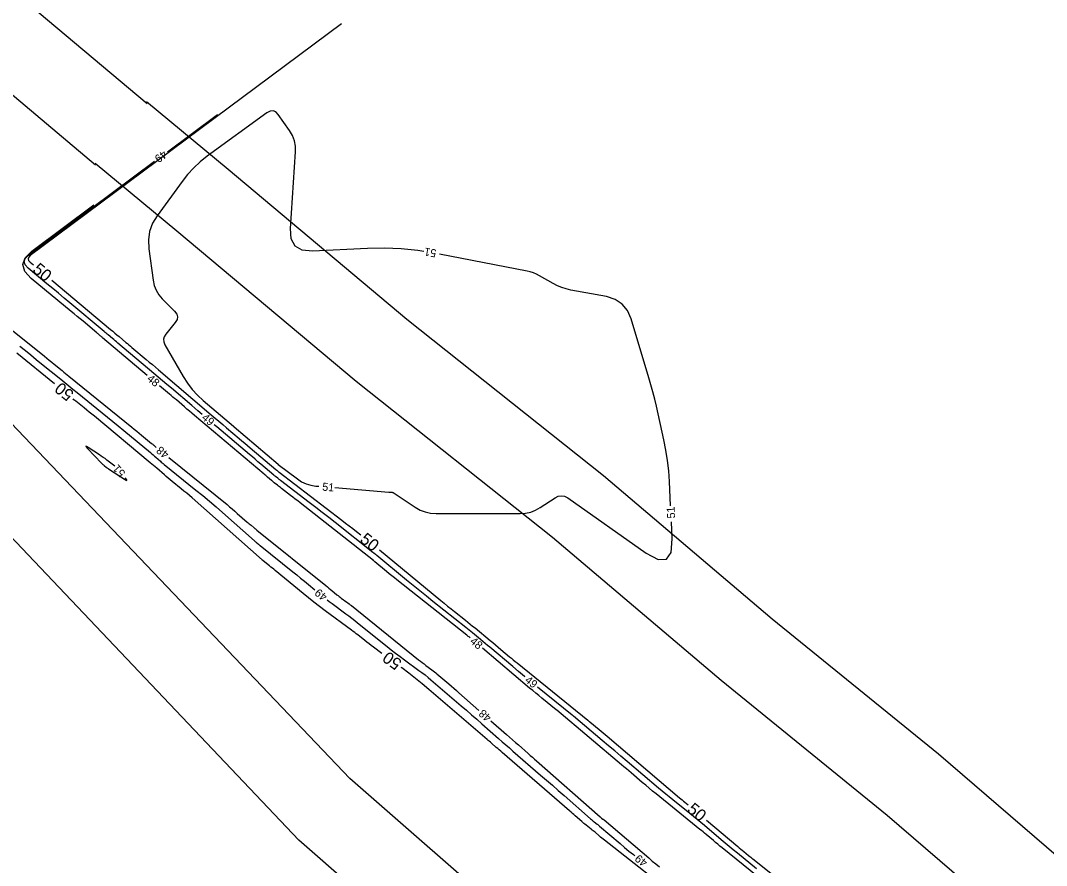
# Model space of a CAD drawing. Extents: x 2384780 to 2405861, y 547869 to 573706.
# Drawn here: x 2391864.9 to 2392121.2, y 553578.8 to 553789.9 of the extents above; entities that cross this region are included whole.
import ezdxf

# ---------------------------------------------------------------- set-up
doc = ezdxf.new("R2010")
doc.units = 0
for name, color, linetype in [('Old_Level_60', 7, 'Continuous'), ('Old_Level_61', 7, 'Continuous'), ('Prop Buffer Zone 1', 7, 'Continuous'), ('Prop Buffer Zone 2', 7, 'Continuous')]:
    doc.layers.add(name, color=color, linetype=linetype)

msp = doc.modelspace()

# ---------------------------------------------------------------- linework, layer by layer
at = {"layer": 'Old_Level_60'}
for points in [[(2391901.56425, 553757.09275), (2391914.097, 553766.4235)], [(2391965.60625, 553732.162), (2391964.1365, 553732.4005), (2391959.96425, 553732.82475), (2391955.774, 553732.99925), (2391951.566, 553732.924), (2391937.79075, 553732.27025), (2391935.2325, 553732.51625), (2391933.46175, 553733.5345), (2391932.4785, 553735.32475), (2391932.2825, 553737.88725), (2391933.56675, 553757.044), (2391933.5465, 553758.4885), (2391933.28775, 553759.86575), (2391932.79075, 553761.17625), (2391932.055, 553762.4195), (2391929.262, 553766.37125), (2391928.63375, 553767.03575), (2391927.94575, 553767.33575), (2391927.198, 553767.27075), (2391926.39075, 553766.84125), (2391911.525, 553755.9755), (2391909.7605, 553754.579), (2391908.11975, 553753.0595), (2391906.602, 553751.4165), (2391905.208, 553749.65025)], [(2391910.2135, 553691.4815), (2391909.18725, 553692.3525), (2391907.62925, 553693.6775), (2391902.54175, 553698.009), (2391901.451, 553698.93675), (2391900.3595, 553699.86325), (2391899.267, 553700.78875), (2391898.17375, 553701.71325), (2391889.1935, 553709.299), (2391888.85675, 553709.583), (2391888.52, 553709.867), (2391888.183, 553710.1505), (2391887.84575, 553710.43375), (2391886.7435, 553711.359), (2391886.5075, 553711.55725), (2391886.27125, 553711.7555), (2391886.035, 553711.95375), (2391885.799, 553712.152), (2391877.22225, 553719.35125), (2391875.78875, 553720.5515), (2391874.3525, 553721.748), (2391872.91325, 553722.941), (2391871.471, 553724.1305), (2391866.7545, 553728.01), (2391866.0015, 553728.835), (2391865.7635, 553729.64775), (2391866.0405, 553730.448), (2391866.8325, 553731.2355), (2391898.35575, 553754.70425)], [(2391905.208, 553749.65025), (2391898.99025, 553741.1205), (2391897.848, 553739.21775), (2391897.119, 553737.21), (2391896.8035, 553735.09775), (2391896.90125, 553732.8805), (2391897.9615, 553724.9765), (2391898.239, 553723.681), (2391898.711, 553722.4815), (2391899.37775, 553721.3785), (2391900.23875, 553720.3715), (2391903.3695, 553717.23925), (2391903.88175, 553716.55975), (2391904.077, 553715.86375), (2391903.955, 553715.1515), (2391903.516, 553714.4225), (2391901.16275, 553711.51975), (2391900.7715, 553710.88875), (2391900.606, 553710.23975), (2391900.6665, 553709.57275), (2391900.95275, 553708.88775), (2391905.531, 553700.93), (2391906.57675, 553699.2785), (2391907.75175, 553697.7345), (2391909.05575, 553696.298), (2391910.48925, 553694.96875), (2391918.06075, 553688.5225), (2391918.08175, 553688.50475), (2391918.103, 553688.48675), (2391918.124, 553688.469), (2391918.14525, 553688.451), (2391918.21425, 553688.39275), (2391918.229, 553688.38025), (2391918.24375, 553688.36775), (2391918.2585, 553688.35525), (2391918.27325, 553688.3425), (2391929.22475, 553679.01975), (2391929.2285, 553679.01675), (2391929.232, 553679.01375), (2391929.23575, 553679.01075), (2391929.2395, 553679.00775), (2391929.25175, 553678.998), (2391929.2545, 553678.996), (2391929.257, 553678.99375), (2391929.25975, 553678.99175), (2391929.26225, 553678.98975), (2391934.02325, 553675.349), (2391935.07575, 553674.6535), (2391936.1935, 553674.1265), (2391937.376, 553673.76875), (2391938.6235, 553673.57975), (2391939.40375, 553673.51575)], [(2391896.542, 553701.2115), (2391885.37575, 553710.64375), (2391885.2315, 553710.76525), (2391885.0875, 553710.88675), (2391884.94325, 553711.00825), (2391884.79875, 553711.1295), (2391884.327, 553711.5255), (2391884.226, 553711.61025), (2391884.125, 553711.69525), (2391884.024, 553711.78), (2391883.92275, 553711.86475), (2391880.49525, 553714.742), (2391879.76, 553715.3575), (2391879.02325, 553715.97125), (2391878.285, 553716.58325), (2391877.54525, 553717.1935), (2391867.53, 553725.4315), (2391865.931, 553727.1835), (2391865.4255, 553728.909), (2391866.01375, 553730.60825), (2391867.69575, 553732.281), (2391883.17025, 553743.8015)], [(2392027.25675, 553668.604), (2392026.969, 553674.7505), (2392026.79, 553677.36775), (2392026.4985, 553679.96975), (2392026.09425, 553682.55675), (2392025.5775, 553685.12875), (2392023.70625, 553693.50575), (2392023.289, 553695.2965), (2392022.83975, 553697.079), (2392022.35825, 553698.853), (2392021.8445, 553700.61875), (2392017.423, 553715.3195), (2392016.507, 553717.42325), (2392015.166, 553719.05425), (2392013.40075, 553720.2125), (2392011.21075, 553720.89775), (2392002.3605, 553722.551), (2392001.1975, 553722.81825), (2392000.0685, 553723.179), (2391998.97375, 553723.63325), (2391997.9135, 553724.181), (2391994.5055, 553726.12275), (2391993.76325, 553726.50675), (2391992.9975, 553726.8265), (2391992.20775, 553727.082), (2391991.39425, 553727.27325), (2391969.548, 553731.484)], [(2391856.11125, 553717.7465), (2391870.82175, 553706.003), (2391871.435, 553705.5125), (2391872.0475, 553705.0205), (2391872.65875, 553704.5275), (2391873.269, 553704.033), (2391875.261, 553702.41625), (2391875.688, 553702.06975), (2391876.115, 553701.7235), (2391876.54225, 553701.37725), (2391876.96925, 553701.03125), (2391892.67775, 553688.30925), (2391893.28325, 553687.8175), (2391893.887, 553687.324), (2391894.4895, 553686.82875), (2391895.09025, 553686.3315), (2391897.6125, 553684.2385), (2391897.7515, 553684.1225), (2391897.8895, 553684.00575), (2391898.02675, 553683.88775), (2391898.16325, 553683.769), (2391898.60775, 553683.3795), (2391898.7035, 553683.2965), (2391898.77825, 553683.23275)], [(2391864.7235, 553708.50175), (2391866.08175, 553707.41525), (2391867.43775, 553706.326), (2391868.79175, 553705.23375), (2391870.14325, 553704.139), (2391874.90175, 553700.27675), (2391875.9215, 553699.44925), (2391876.9415, 553698.622), (2391877.9615, 553697.79525), (2391878.982, 553696.9685), (2391885.26975, 553691.87625), (2391886.6155, 553690.783), (2391887.958, 553689.68575), (2391889.29725, 553688.5845), (2391890.633, 553687.4795), (2391897.30225, 553681.9455), (2391897.6505, 553681.6545), (2391897.997, 553681.36125), (2391898.34125, 553681.0655), (2391898.68375, 553680.7675), (2391899.79875, 553679.7905), (2391900.03875, 553679.58225), (2391900.28075, 553679.3765), (2391900.52475, 553679.173), (2391900.77075, 553678.972), (2391908.683, 553672.5705), (2391910.37075, 553671.1895), (2391912.043, 553669.79025), (2391913.7, 553668.373), (2391915.34125, 553666.93725), (2391923.343, 553659.8605), (2391923.4735, 553659.7465), (2391923.605, 553659.63425), (2391923.738, 553659.52325), (2391923.872, 553659.414), (2391924.3125, 553659.05925), (2391924.40675, 553658.98325), (2391924.50125, 553658.90725), (2391924.5955, 553658.831), (2391924.69, 553658.755), (2391932.88275, 553652.1555), (2391933.85925, 553651.36625), (2391934.8335, 553650.5745), (2391935.8055, 553649.7795), (2391936.775, 553648.98175), (2391938.37825, 553647.65875)], [(2391977.224, 553635.61125), (2391977.077, 553635.733), (2391976.90325, 553635.876), (2391976.7285, 553636.01825), (2391976.55325, 553636.1595), (2391976.377, 553636.29975), (2391958.9105, 553650.11975), (2391958.25775, 553650.63925), (2391957.608, 553651.16225), (2391956.961, 553651.68875), (2391956.317, 553652.219), (2391953.39425, 553654.63875), (2391953.35625, 553654.67), (2391953.31775, 553654.70075), (2391953.27925, 553654.73125), (2391953.24025, 553654.76125), (2391953.1125, 553654.85875), (2391953.08525, 553654.87975), (2391953.058, 553654.90075), (2391953.03075, 553654.922), (2391953.00375, 553654.94325), (2391934.69075, 553669.421), (2391934.103, 553669.8835), (2391933.5135, 553670.34375), (2391932.92225, 553670.80175), (2391932.329, 553671.25725), (2391930.065, 553672.9885), (2391929.81125, 553673.1835), (2391929.55825, 553673.3795), (2391929.306, 553673.5765), (2391929.0545, 553673.7745), (2391928.23475, 553674.423), (2391928.05975, 553674.56275), (2391927.886, 553674.704), (2391927.7135, 553674.847), (2391927.54225, 553674.9915), (2391926.54525, 553675.84025), (2391926.3315, 553676.022), (2391926.11775, 553676.2035), (2391925.9035, 553676.38475), (2391925.68925, 553676.566), (2391908.31075, 553691.243), (2391907.688, 553691.7695), (2391907.06575, 553692.2965), (2391906.444, 553692.82425), (2391905.823, 553693.3525), (2391903.79475, 553695.07925), (2391903.36, 553695.449), (2391902.92475, 553695.8185), (2391902.48925, 553696.1875), (2391902.05325, 553696.556), (2391899.59775, 553698.63025)], [(2391990.9045, 553625.89475), (2391990.77125, 553626.00425), (2391989.28825, 553627.23625), (2391987.812, 553628.47625), (2391982.11675, 553633.287), (2391981.52725, 553633.78375), (2391980.93625, 553634.27925), (2391980.34425, 553634.7735), (2391979.75075, 553635.266), (2391977.81075, 553636.87275), (2391977.394, 553637.216), (2391976.9755, 553637.55675), (2391976.555, 553637.89525), (2391976.13275, 553638.2315), (2391967.90325, 553644.743), (2391966.24325, 553646.06375), (2391964.5905, 553647.394), (2391962.94525, 553648.733), (2391961.3075, 553650.0815), (2391953.87425, 553656.2355), (2391953.7775, 553656.31475), (2391953.68, 553656.393), (2391953.58175, 553656.4705), (2391953.48275, 553656.54675), (2391953.15775, 553656.79475), (2391953.0885, 553656.848), (2391953.01925, 553656.90175), (2391952.95, 553656.9555), (2391952.88125, 553657.00975), (2391943.44275, 553664.4715), (2391941.84175, 553665.732), (2391940.236, 553666.98575), (2391938.62525, 553668.233), (2391937.00925, 553669.474), (2391929.79825, 553674.9885), (2391929.62775, 553675.11925), (2391929.45775, 553675.251), (2391929.2885, 553675.38325), (2391929.1195, 553675.51625), (2391928.569, 553675.95175), (2391928.4515, 553676.04575), (2391928.33475, 553676.1405), (2391928.21875, 553676.2365), (2391928.10375, 553676.3335), (2391924.8765, 553679.081), (2391924.1845, 553679.6695), (2391923.492, 553680.257), (2391922.799, 553680.84425), (2391922.1055, 553681.4305), (2391913.8695, 553688.38625), (2391913.266, 553688.8965)], [(2391888.399, 553678.5885), (2391886.4225, 553680.084), (2391885.96875, 553680.421), (2391885.50975, 553680.75025), (2391885.045, 553681.07125), (2391884.57475, 553681.3845), (2391881.792, 553683.20325), (2391881.33225, 553683.48025), (2391881.14525, 553683.532), (2391881.2315, 553683.35825), (2391881.5905, 553682.95925)], [(2391881.5905, 553682.95925), (2391885.13525, 553679.299), (2391885.29275, 553679.14125), (2391885.45475, 553678.98825), (2391885.621, 553678.84025), (2391885.792, 553678.69725), (2391886.35775, 553678.23775), (2391886.48025, 553678.14075), (2391886.605, 553678.0475), (2391886.7325, 553677.9575), (2391886.86225, 553677.87075), (2391890.83125, 553675.29625), (2391891.2765, 553675.03375), (2391891.46375, 553674.99175), (2391891.39275, 553675.17), (2391891.06375, 553675.5685), (2391891.03925, 553675.59575)], [(2391901.886, 553680.71425), (2391916.45075, 553668.9305), (2391917.1025, 553668.39725), (2391917.74825, 553667.857), (2391918.388, 553667.30975), (2391919.02175, 553666.75525), (2391921.50525, 553664.559), (2391921.7365, 553664.35675), (2391921.97, 553664.15725), (2391922.206, 553663.9605), (2391922.444, 553663.7665), (2391923.2255, 553663.137), (2391923.393, 553663.002), (2391923.5605, 553662.86725), (2391923.72775, 553662.73225), (2391923.89525, 553662.59725), (2391941.1355, 553648.7095), (2391941.5195, 553648.39925), (2391941.9025, 553648.088), (2391942.28475, 553647.77525), (2391942.666, 553647.46175), (2391943.90975, 553646.43525), (2391944.17775, 553646.217), (2391944.44875, 553646.00275), (2391944.72275, 553645.79225), (2391944.9995, 553645.5855), (2391946.359, 553644.58475), (2391946.64925, 553644.36875), (2391946.937, 553644.1495), (2391947.22225, 553643.92725), (2391947.50525, 553643.702), (2391964.30675, 553630.177), (2391964.754, 553629.82125), (2391965.20575, 553629.47075), (2391965.66125, 553629.1255), (2391966.121, 553628.78575), (2391967.6295, 553627.68425), (2391967.95025, 553627.44525), (2391968.266, 553627.2), (2391968.57725, 553626.9485), (2391968.88325, 553626.691), (2391971.85, 553624.14475), (2391972.48475, 553623.598), (2391973.118, 553623.0495), (2391973.74925, 553622.49875), (2391974.379, 553621.94625), (2391979.38025, 553617.543)], [(2391943.3905, 553673.19025), (2391956.89725, 553672.0865), (2391957.00075, 553672.078), (2391957.1045, 553672.0695), (2391957.20825, 553672.06125), (2391957.312, 553672.05275), (2391957.65075, 553672.025), (2391957.72175, 553672.01475), (2391957.79, 553671.996), (2391957.85525, 553671.96875), (2391957.9175, 553671.933), (2391963.471, 553668.2805), (2391964.69025, 553667.5955), (2391965.96825, 553667.1065), (2391967.30475, 553666.81275), (2391968.69975, 553666.715), (2391989.711, 553666.715), (2391991.04275, 553666.8085), (2391992.3185, 553667.08875), (2391993.538, 553667.556), (2391994.70175, 553668.21025), (2391998.41175, 553670.65225), (2391999.2045, 553671.04175), (2391999.99325, 553671.1635), (2392000.77775, 553671.01725), (2392001.55825, 553670.60325), (2392021.15075, 553656.811), (2392024.13825, 553655.21625), (2392026.216, 553655.27875), (2392027.384, 553656.99825), (2392027.642, 553660.375), (2392027.44375, 553664.60825)], [(2391941.48325, 553645.1375), (2391942.0055, 553644.736), (2391942.70975, 553644.21025), (2391946.16725, 553641.665), (2391946.90525, 553641.1155), (2391947.637, 553640.5585), (2391948.36275, 553639.99325), (2391949.0825, 553639.42025), (2391956.42225, 553633.51175), (2391957.4945, 553632.659), (2391958.57675, 553631.819), (2391959.6685, 553630.99175), (2391960.77025, 553630.17725), (2391964.3855, 553627.53775), (2391965.1545, 553626.9645), (2391965.9115, 553626.37675), (2391966.657, 553625.77425), (2391967.39075, 553625.157), (2391974.959, 553618.66125), (2391976.25175, 553617.54825), (2391977.54075, 553616.431), (2391978.8265, 553615.31), (2391980.1085, 553614.18475), (2391984.291, 553610.5025), (2391985.188, 553609.71425), (2391986.0865, 553608.92775), (2391986.9865, 553608.143), (2391987.88825, 553607.36), (2391994.78375, 553601.38375), (2391996.26025, 553600.1015), (2391997.734, 553598.81675), (2391999.2055, 553597.529), (2392000.6745, 553596.23825), (2392007.28, 553590.424), (2392007.496, 553590.2365), (2392007.71475, 553590.05225), (2392007.936, 553589.87125), (2392008.15975, 553589.69325), (2392008.89525, 553589.11725), (2392009.05225, 553588.993), (2392009.208, 553588.867), (2392009.36225, 553588.73975), (2392009.5155, 553588.6105), (2392014.639, 553584.24475), (2392015.74175, 553583.31475), (2392016.85375, 553582.3965), (2392017.97525, 553581.48975), (2392018.3255, 553581.2125)], [(2392054.14275, 553571.85275), (2392040.1535, 553583.177), (2392039.59625, 553583.6305), (2392039.04175, 553584.08725), (2392038.48975, 553584.547), (2392037.94025, 553585.00975), (2392036.1495, 553586.52675), (2392035.76475, 553586.85075), (2392035.3785, 553587.1725), (2392034.99025, 553587.492), (2392034.60025, 553587.8095), (2392023.62625, 553596.68925), (2392022.76, 553597.39425), (2392021.89775, 553598.10375), (2392021.0395, 553598.81825), (2392020.185, 553599.53725), (2392017.40025, 553601.89425), (2392016.8035, 553602.39925), (2392016.2065, 553602.904), (2392015.6095, 553603.4085), (2392015.01225, 553603.91275), (2391998.8215, 553617.58025), (2391998.8085, 553617.5915), (2391998.79525, 553617.6025), (2391998.782, 553617.61325), (2391998.7685, 553617.62425), (2391998.72475, 553617.6595), (2391998.7155, 553617.667), (2391998.706, 553617.67475), (2391998.69675, 553617.68225), (2391998.68725, 553617.68975), (2391995.0975, 553620.5895), (2391994.32975, 553621.21275), (2391993.56575, 553621.8405), (2391992.80525, 553622.47225), (2391992.048, 553623.10825), (2391980.289, 553633.04125)], [(2392048.7345, 553577.9495), (2392043.94875, 553581.8235), (2392042.9255, 553582.6565), (2392041.907, 553583.49525), (2392040.89325, 553584.3395), (2392039.88425, 553585.1895), (2392035.6905, 553588.742), (2392034.7895, 553589.50075), (2392033.8845, 553590.2545), (2392032.9755, 553591.003), (2392032.062, 553591.74625), (2392027.83775, 553595.1645), (2392026.93475, 553595.89925), (2392026.03575, 553596.63925), (2392025.14075, 553597.384), (2392024.25, 553598.13375), (2392016.408, 553604.771), (2392014.85175, 553606.08775), (2392013.295, 553607.404), (2392011.73775, 553608.71975), (2392010.18025, 553610.035), (2392002.97175, 553616.12025), (2392002.94125, 553616.146), (2392002.9105, 553616.1715), (2392002.8795, 553616.19675), (2392002.8485, 553616.222), (2392002.747, 553616.304), (2392002.72525, 553616.3215), (2392002.7035, 553616.339), (2392002.68175, 553616.35675), (2392002.66, 553616.37425), (2391994.00375, 553623.366)], [(2391982.3825, 553614.89975), (2391986.22675, 553611.515), (2391986.97575, 553610.857), (2391987.726, 553610.20025), (2391988.4775, 553609.545), (2391989.23025, 553608.8915), (2391991.69125, 553606.75825), (2391992.21825, 553606.30075), (2391992.7445, 553605.842), (2391993.2695, 553605.3825), (2391993.79375, 553604.922), (2392009.64275, 553590.971), (2392009.73925, 553590.8875), (2392009.83675, 553590.80525), (2392009.9355, 553590.7245), (2392010.0355, 553590.645), (2392010.36375, 553590.38775), (2392010.43375, 553590.33225), (2392010.50325, 553590.27625), (2392010.57225, 553590.21925), (2392010.6405, 553590.16175), (2392021.79475, 553580.657), (2392022.686, 553579.90575), (2392023.58475, 553579.1635), (2392024.491, 553578.43075)]]:
    msp.add_lwpolyline(points, dxfattribs=at)
at = {"layer": 'Old_Level_61'}
for points in [[(2391945.02375, 553789.04525), (2391867.30725, 553731.1865), (2391866.90025, 553730.78175), (2391866.75775, 553730.3705), (2391866.88025, 553729.953), (2391867.26725, 553729.529), (2391868.111, 553728.83475)], [(2391872.7195, 553724.993), (2391887.35675, 553712.70625), (2391887.88725, 553712.261), (2391888.4175, 553711.81575), (2391888.94775, 553711.3705), (2391889.47825, 553710.9255), (2391891.21075, 553709.47125), (2391891.58175, 553709.15925), (2391891.95275, 553708.84725), (2391892.3235, 553708.535), (2391892.69375, 553708.22225), (2391896.26625, 553705.20475), (2391897.0315, 553704.55775), (2391897.796, 553703.91), (2391898.56, 553703.2615), (2391899.32325, 553702.61225), (2391912.4965, 553691.39675), (2391913.4605, 553690.577), (2391914.425, 553689.75825), (2391915.39075, 553688.94025), (2391916.357, 553688.12325), (2391919.515, 553685.45625), (2391920.1915, 553684.88425), (2391920.8675, 553684.31175), (2391921.54275, 553683.7385), (2391922.2175, 553683.16475), (2391928.61525, 553677.7185), (2391928.69925, 553677.64775), (2391928.78375, 553677.5775), (2391928.869, 553677.50825), (2391928.95475, 553677.43975), (2391929.23625, 553677.217), (2391929.29675, 553677.1695), (2391929.35725, 553677.12225), (2391929.418, 553677.075), (2391929.479, 553677.02825), (2391945.15075, 553665.04375), (2391946.0615, 553664.3445), (2391946.96925, 553663.6415), (2391947.87425, 553662.935), (2391948.77625, 553662.22475), (2391949.84775, 553661.37775)], [(2391873.333, 553699.11875), (2391863.91975, 553706.75925)], [(2391955.13825, 553631.77425), (2391953.02375, 553633.31825), (2391952.47275, 553633.72575), (2391951.92625, 553634.1395), (2391951.385, 553634.55975), (2391950.8485, 553634.9865), (2391949.10425, 553636.39075), (2391948.72875, 553636.6895), (2391948.35025, 553636.98425), (2391947.9685, 553637.275), (2391947.5835, 553637.5615), (2391940.97675, 553642.425), (2391939.5685, 553643.47675), (2391938.17525, 553644.54775), (2391936.79675, 553645.638), (2391935.4335, 553646.74725), (2391928.46425, 553652.49875), (2391928.11775, 553652.784), (2391927.77025, 553653.068), (2391927.422, 553653.35125), (2391927.073, 553653.63325), (2391925.50275, 553654.89825), (2391925.47225, 553654.92275), (2391925.442, 553654.947), (2391925.4115, 553654.9715), (2391925.38125, 553654.996), (2391925.282, 553655.076), (2391925.26075, 553655.09325), (2391925.23975, 553655.11075), (2391925.219, 553655.1285), (2391925.1985, 553655.1465), (2391907.727, 553670.59825), (2391907.05425, 553671.18675), (2391906.375, 553671.76775), (2391905.68975, 553672.341), (2391904.998, 553672.907), (2391902.728, 553674.74375), (2391902.2435, 553675.1395), (2391901.763, 553675.54025), (2391901.2865, 553675.9455), (2391900.814, 553676.3555), (2391898.92175, 553678.0135), (2391898.515, 553678.3675), (2391898.106, 553678.7185), (2391897.69475, 553679.067), (2391897.281, 553679.4125), (2391883.30825, 553691.007), (2391882.673, 553691.5325), (2391882.036, 553692.05625), (2391881.3975, 553692.578), (2391880.7575, 553693.098), (2391878.66425, 553694.79325), (2391878.21575, 553695.1565), (2391877.992, 553695.338)], [(2391954.559, 553657.66275), (2391969.876, 553644.98175), (2391970.7145, 553644.29125), (2391971.557, 553643.6055), (2391972.40325, 553642.9245), (2391973.25325, 553642.24825), (2391976.036, 553640.0465), (2391976.63075, 553639.573), (2391977.22325, 553639.09625), (2391977.81275, 553638.616), (2391978.39975, 553638.13275), (2391982.14575, 553635.03), (2391982.81975, 553634.4705), (2391983.4925, 553633.90925), (2391984.16375, 553633.34625), (2391984.8335, 553632.78175), (2391987.01975, 553630.93525), (2391987.48925, 553630.54075), (2391987.961, 553630.149), (2391988.43475, 553629.75975), (2391988.91075, 553629.373), (2392006.60375, 553615.08225), (2392006.65225, 553615.043), (2392006.701, 553615.0035), (2392006.74975, 553614.96425), (2392006.7985, 553614.92475), (2392006.95775, 553614.79625), (2392006.992, 553614.7685), (2392007.02575, 553614.74075), (2392007.0595, 553614.71275), (2392007.09325, 553614.6845), (2392009.39725, 553612.7395), (2392009.891, 553612.3225), (2392010.3845, 553611.9055), (2392010.878, 553611.48825), (2392011.37125, 553611.071), (2392029.5055, 553595.7225), (2392029.836, 553595.44425), (2392030.16825, 553595.16775), (2392030.50175, 553594.89325), (2392030.83675, 553594.62075), (2392031.64325, 553593.96825)], [(2392030.68275, 553569.4805), (2392010.778, 553585.0715), (2392010.44075, 553585.3385), (2392010.106, 553585.609), (2392009.77425, 553585.883), (2392009.44525, 553586.1605), (2392008.37525, 553587.07225), (2392008.145, 553587.2665), (2392007.91275, 553587.45825), (2392007.6785, 553587.6475), (2392007.44225, 553587.8345), (2392006.14175, 553588.853), (2392005.86475, 553589.07325), (2392005.59075, 553589.2975), (2392005.32025, 553589.5255), (2392005.053, 553589.7575), (2392003.42825, 553591.1875), (2392003.07975, 553591.49375), (2392002.73075, 553591.79925), (2392002.381, 553592.104), (2392002.03075, 553592.408), (2391985.18925, 553607.00475), (2391984.81675, 553607.32825), (2391984.44475, 553607.6525), (2391984.0735, 553607.9775), (2391983.70275, 553608.30325), (2391982.493, 553609.3685), (2391982.23325, 553609.59625), (2391981.973, 553609.82325), (2391981.712, 553610.0495), (2391981.45025, 553610.275), (2391966.8855, 553622.7755), (2391965.2265, 553624.17125), (2391963.541, 553625.53375), (2391961.82925, 553626.86275), (2391960.09075, 553628.15825), (2391959.984, 553628.23625)], [(2392036.2355, 553590.107), (2392044.0145, 553583.517), (2392044.3875, 553583.203), (2392044.76225, 553582.89075), (2392045.13875, 553582.581), (2392045.51675, 553582.273), (2392046.755, 553581.27075), (2392047.0205, 553581.05625), (2392047.2865, 553580.84225), (2392047.55275, 553580.62875), (2392047.8195, 553580.416), (2392068.02475, 553564.3245)]]:
    msp.add_lwpolyline(points, dxfattribs=at)
at = {"layer": 'Prop Buffer Zone 1'}
for p, q in [((2391883.60825, 553753.75325), (2391434.222, 554132.1035)), ((2391947.16525, 553600.4885), (2391844.10775, 553708.5765))]:
    msp.add_line(p, q, dxfattribs=at)
for points in [[(2392177.634, 553509.85725), (2392164.84625, 553520.049), (2392123.20625, 553555.2065), (2392081.34075, 553591.269), (2392039.88475, 553624.9605), (2391997.7555, 553660.70975), (2391948.74425, 553699.73575), (2391903.893, 553737.29675), (2391883.53775, 553754.1785)], [(2392124.08725, 553451.546), (2392114.19625, 553458.99725), (2392071.873, 553495.0885), (2392029.39475, 553529.693), (2391988.35325, 553564.468), (2391947.16525, 553600.4885)]]:
    msp.add_lwpolyline(points, dxfattribs=at)
at = {"layer": 'Prop Buffer Zone 2'}
for p, q in [((2391896.48925, 553769.05275), (2391456.39225, 554139.58225)), ((2391934.351, 553585.1355), (2391833.93475, 553690.99675))]:
    msp.add_line(p, q, dxfattribs=at)
for points in [[(2392190.242, 553525.38275), (2392177.53225, 553535.5125), (2392136.1835, 553570.4235), (2392094.17625, 553606.6085), (2392052.6625, 553640.34675), (2392010.45725, 553676.1605), (2391961.39525, 553715.227), (2391916.69675, 553752.66), (2391896.30475, 553769.57225)], [(2392111.62775, 553435.90125), (2392101.68375, 553443.39225), (2392059.0715, 553479.73025), (2392016.61775, 553514.31475), (2391975.3095, 553549.31575), (2391934.351, 553585.1355)]]:
    msp.add_lwpolyline(points, dxfattribs=at)

# ---------------------------------------------------------------- texts
at = {"layer": 'Old_Level_60'}
for s, rotation, p in [('49', 216.6672056, (2391900.55, 553757.5845)), ('51', 170.2411944, (2391968.86725, 553732.635)), ('48', 319.8119306, (2391896.27575, 553700.12725)), ('49', 319.7399417, (2391909.96325, 553690.38175)), ('48', 140.9792556, (2391902.129, 553681.8025)), ('51', 131.4184639, (2391891.20075, 553676.89325)), ('51', 355.3289917, (2391940.18575, 553672.44875)), ('51', 92.679975, (2392028.40225, 553665.5205)), ('49', 140.9254583, (2391941.70025, 553646.229)), ('48', 320.0204472, (2391976.96625, 553634.53175)), ('49', 320.7885611, (2391990.67175, 553624.7875)), ('48', 138.6382917, (2391982.67075, 553615.97825)), ('49', 141.8557667, (2392021.6785, 553579.8475))]:
    msp.add_text(s, height=2, rotation=rotation, dxfattribs=at).set_placement(p)
at = {"layer": 'Old_Level_61'}
for rotation, p in [(320.1839944, (2391867.647, 553727.282)), (140.9395861, (2391878.4415, 553696.9045)), (321.7429944, (2391949.4175, 553659.80175)), (143.8650667, (2391960.3535, 553629.824)), (319.9418833, (2392031.173, 553592.418))]:
    msp.add_text('50', height=3, rotation=rotation, dxfattribs=at).set_placement(p)

doc.saveas('drawing.dxf')
